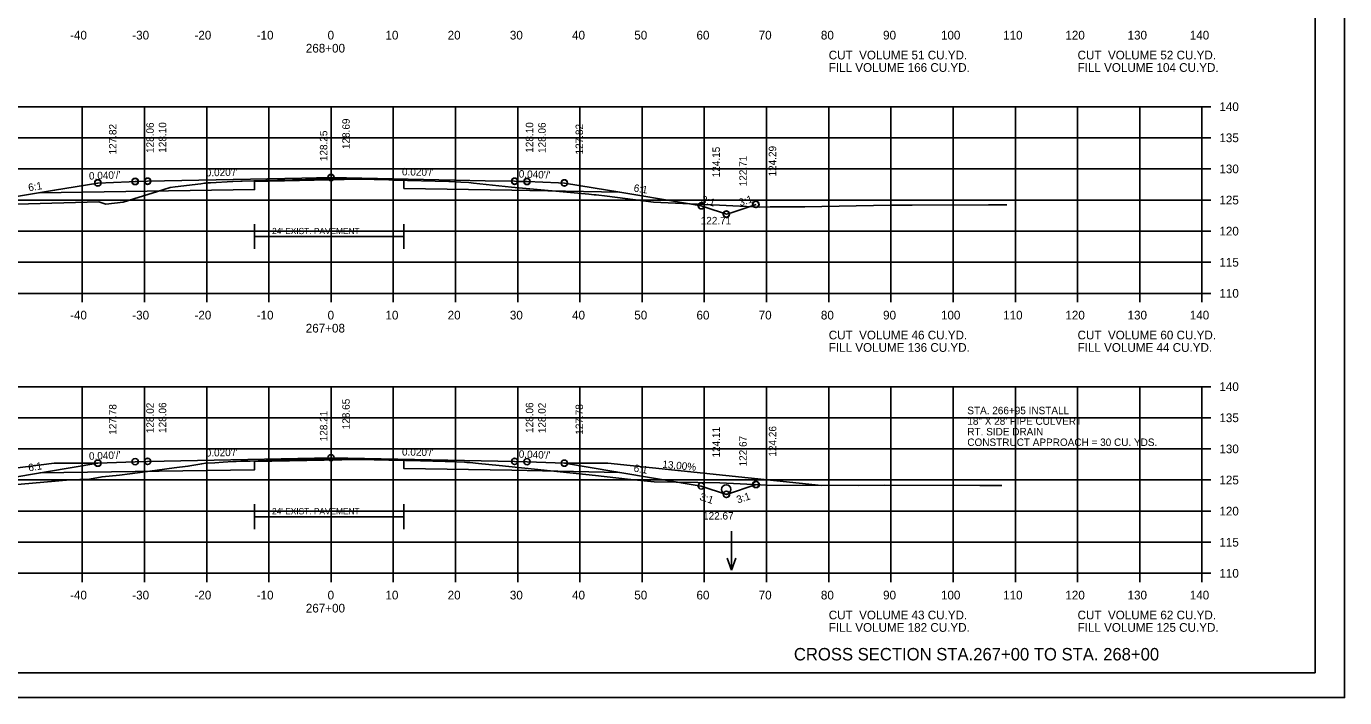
# Model space of a CAD drawing. Extents: x 1175611 to 1176402, y -433344 to -416213.
# Drawn here: x 1175732 to 1175943.9, y -419689.9 to -419582 of the extents above; entities that cross this region are included whole.
import ezdxf

# ---------------------------------------------------------------- set-up
doc = ezdxf.new("R2010")
doc.units = 0
for name, color, linetype in [('Default', 7, 'Continuous'), ('R_Alt Surface', 7, 'Continuous'), ('R_Axis', 7, 'Continuous'), ('R_Axis Annot', 7, 'Continuous'), ('R_Border', 7, 'Continuous'), ('R_Draft', 7, 'Continuous'), ('R_Drive', 7, 'Continuous'), ('R_Exist Surface', 7, 'Continuous'), ('R_Fin Surface', 7, 'Continuous'), ('R_Grid', 7, 'Continuous'), ('R_No Plot', 7, 'Continuous'), ('R_Water', 7, 'Continuous'), ('R_Water Annot', 7, 'Continuous'), ('R_Xsect Elev', 7, 'Continuous'), ('R_Xsect Slope', 7, 'Continuous')]:
    doc.layers.add(name, color=color, linetype=linetype)

msp = doc.modelspace()

# ---------------------------------------------------------------- linework, layer by layer
at = {"layer": 'R_Alt Surface'}
for p, q in [((1175768.67, -419615.79), (1175792.67, -419615.79)), ((1175768.67, -419660.82), (1175792.67, -419660.82))]:
    msp.add_line(p, q, dxfattribs=at)
for points in [[(1175734.17, -419608.74), (1175768.67, -419608.25), (1175768.67, -419606.93), (1175785.47, -419606.59), (1175792.67, -419606.74), (1175792.67, -419608.06), (1175810.04, -419608.32), (1175827.31, -419608.66)], [(1175768.67, -419617.79), (1175768.67, -419613.79)], [(1175792.67, -419617.79), (1175792.67, -419613.79)], [(1175734.17, -419653.77), (1175768.67, -419653.28), (1175768.67, -419651.96), (1175785.47, -419651.63), (1175792.67, -419651.77), (1175792.67, -419653.09), (1175810.04, -419653.35), (1175827.31, -419653.7)], [(1175768.67, -419662.82), (1175768.67, -419658.82)], [(1175792.67, -419662.82), (1175792.67, -419658.82)]]:
    msp.add_lwpolyline(points, dxfattribs=at)
at = {"layer": 'R_Axis'}
for p, q in [((1175920.97, -419624.92), (1175920.97, -419594.92)), ((1175922.37, -419594.92), (1175920.97, -419594.92)), ((1175922.37, -419599.92), (1175920.97, -419599.92)), ((1175922.37, -419604.92), (1175920.97, -419604.92)), ((1175922.37, -419609.92), (1175920.97, -419609.92)), ((1175922.37, -419614.92), (1175920.97, -419614.92)), ((1175922.37, -419619.92), (1175920.97, -419619.92)), ((1175640.97, -419624.92), (1175920.97, -419624.92)), ((1175740.97, -419626.32), (1175740.97, -419624.92)), ((1175750.97, -419626.32), (1175750.97, -419624.92)), ((1175760.97, -419626.32), (1175760.97, -419624.92)), ((1175770.97, -419626.32), (1175770.97, -419624.92)), ((1175780.97, -419626.32), (1175780.97, -419624.92)), ((1175790.97, -419626.32), (1175790.97, -419624.92)), ((1175800.97, -419626.32), (1175800.97, -419624.92)), ((1175810.97, -419626.32), (1175810.97, -419624.92)), ((1175820.97, -419626.32), (1175820.97, -419624.92)), ((1175830.97, -419626.32), (1175830.97, -419624.92)), ((1175840.97, -419626.32), (1175840.97, -419624.92)), ((1175850.97, -419626.32), (1175850.97, -419624.92)), ((1175860.97, -419626.32), (1175860.97, -419624.92)), ((1175870.97, -419626.32), (1175870.97, -419624.92)), ((1175880.97, -419626.32), (1175880.97, -419624.92)), ((1175890.97, -419626.32), (1175890.97, -419624.92)), ((1175900.97, -419626.32), (1175900.97, -419624.92)), ((1175910.97, -419626.32), (1175910.97, -419624.92)), ((1175920.97, -419626.32), (1175920.97, -419624.92)), ((1175922.37, -419624.92), (1175920.97, -419624.92)), ((1175920.97, -419669.92), (1175920.97, -419639.92)), ((1175922.37, -419639.92), (1175920.97, -419639.92)), ((1175922.37, -419644.92), (1175920.97, -419644.92)), ((1175922.37, -419649.92), (1175920.97, -419649.92)), ((1175922.37, -419654.92), (1175920.97, -419654.92)), ((1175922.37, -419659.92), (1175920.97, -419659.92)), ((1175922.37, -419664.92), (1175920.97, -419664.92)), ((1175640.97, -419669.92), (1175920.97, -419669.92)), ((1175740.97, -419671.32), (1175740.97, -419669.92)), ((1175750.97, -419671.32), (1175750.97, -419669.92)), ((1175760.97, -419671.32), (1175760.97, -419669.92)), ((1175770.97, -419671.32), (1175770.97, -419669.92)), ((1175780.97, -419671.32), (1175780.97, -419669.92)), ((1175790.97, -419671.32), (1175790.97, -419669.92)), ((1175800.97, -419671.32), (1175800.97, -419669.92)), ((1175810.97, -419671.32), (1175810.97, -419669.92)), ((1175820.97, -419671.32), (1175820.97, -419669.92)), ((1175830.97, -419671.32), (1175830.97, -419669.92)), ((1175840.97, -419671.32), (1175840.97, -419669.92)), ((1175850.97, -419671.32), (1175850.97, -419669.92)), ((1175860.97, -419671.32), (1175860.97, -419669.92)), ((1175870.97, -419671.32), (1175870.97, -419669.92)), ((1175880.97, -419671.32), (1175880.97, -419669.92)), ((1175890.97, -419671.32), (1175890.97, -419669.92)), ((1175900.97, -419671.32), (1175900.97, -419669.92)), ((1175910.97, -419671.32), (1175910.97, -419669.92)), ((1175920.97, -419671.32), (1175920.97, -419669.92)), ((1175922.37, -419669.92), (1175920.97, -419669.92))]:
    msp.add_line(p, q, dxfattribs=at)
at = {"layer": 'R_Border'}
for q in [(1175939.15, -419480.46), (1175622.97, -419685.92)]:
    msp.add_line((1175939.15, -419685.92), q, dxfattribs=at)
at = {"layer": 'R_Drive'}
for p, q in [((1175736.47, -419652.21), (1175710.88, -419655.53)), ((1175743.47, -419652.21), (1175736.47, -419652.21)), ((1175818.47, -419652.21), (1175825.46, -419652.21)), ((1175825.46, -419652.21), (1175859.83, -419655.78))]:
    msp.add_line(p, q, dxfattribs=at)
at = {"layer": 'R_Exist Surface'}
for points in [[(1175730.43, -419610.6), (1175743.62, -419610.2), (1175744.74, -419610.59), (1175747.53, -419610.29), (1175749.25, -419609.71), (1175753.08, -419608.53), (1175755.08, -419607.91), (1175755.89, -419607.8), (1175760.01, -419607.33), (1175760.64, -419607.22), (1175760.8, -419607.19), (1175761.22, -419607.17), (1175761.59, -419607.14), (1175765.19, -419606.95), (1175766.45, -419606.91), (1175766.52, -419606.9), (1175766.66, -419606.9), (1175772.35, -419606.72), (1175772.48, -419606.72), (1175772.63, -419606.72), (1175776.85, -419606.61), (1175776.96, -419606.61), (1175779.97, -419606.54), (1175780.15, -419606.54), (1175785.12, -419606.57), (1175785.42, -419606.58), (1175790.6, -419606.7), (1175790.71, -419606.7), (1175791.05, -419606.71), (1175799.88, -419606.92), (1175799.92, -419606.92), (1175799.93, -419606.92), (1175800.09, -419606.93), (1175801.84, -419607.03), (1175803.11, -419607.08), (1175803.89, -419607.19), (1175809.95, -419607.87), (1175822.41, -419608.97), (1175823.27, -419609.08), (1175823.59, -419609.09), (1175825.35, -419609.32), (1175832.8, -419610.26), (1175843.39, -419610.76), (1175849.9, -419611.07), (1175851.56, -419611.03), (1175857.11, -419610.99), (1175870.89, -419610.76), (1175874.38, -419610.77), (1175886.68, -419610.67), (1175888.11, -419610.68), (1175889.58, -419610.68)], [(1175728.73, -419655.8), (1175739.02, -419654.9), (1175742.12, -419654.79), (1175744.17, -419654.4), (1175746.97, -419654.13), (1175750.26, -419653.73), (1175755.74, -419652.96), (1175757.95, -419652.71), (1175760.19, -419652.32), (1175760.78, -419652.23), (1175762.29, -419652.14), (1175763.6, -419652.05), (1175765.17, -419651.97), (1175765.72, -419651.94), (1175766.46, -419651.92), (1175767.98, -419651.87), (1175770.47, -419651.79), (1175771.99, -419651.74), (1175773.74, -419651.72), (1175775.59, -419651.68), (1175776.92, -419651.65), (1175778.25, -419651.62), (1175780.4, -419651.57), (1175782.6, -419651.58), (1175786.64, -419651.64), (1175788.93, -419651.69), (1175790.54, -419651.73), (1175795.35, -419651.84), (1175799.29, -419651.93), (1175799.92, -419651.96), (1175799.92, -419651.96), (1175802.4, -419652.07), (1175802.81, -419652.1), (1175803.1, -419652.11), (1175803.28, -419652.13), (1175804.69, -419652.29), (1175807.98, -419652.58), (1175823.49, -419654.19), (1175828.64, -419654.78), (1175832.92, -419655.24), (1175843.46, -419655.39), (1175851.05, -419655.73), (1175865.81, -419655.81), (1175869.87, -419655.75), (1175885.28, -419655.78), (1175885.84, -419655.78), (1175887.83, -419655.78), (1175888.82, -419655.78)]]:
    msp.add_lwpolyline(points, dxfattribs=at)
at = {"layer": 'R_Fin Surface'}
for points in [[(1175723.67, -419610.49), (1175735.2, -419608.57), (1175736.52, -419608.35), (1175743.47, -419607.19), (1175748.51, -419606.99), (1175749.47, -419606.95), (1175749.79, -419606.94), (1175751.47, -419606.91), (1175776.25, -419606.42), (1175780.97, -419606.32), (1175805.75, -419606.82), (1175810.47, -419606.91), (1175810.79, -419606.92), (1175812.47, -419606.95), (1175817.51, -419607.15), (1175818.47, -419607.19), (1175825.42, -419608.35), (1175826.75, -419608.57), (1175838.28, -419610.49), (1175840.47, -419610.86), (1175841.1, -419611.07), (1175844.52, -419612.21), (1175845.26, -419611.96), (1175849.28, -419610.62)], [(1175713.24, -419655.54), (1175717.88, -419657.09), (1175721.47, -419655.89), (1175735.2, -419653.6), (1175743.47, -419652.22), (1175749.47, -419651.98), (1175751.47, -419651.94), (1175780.97, -419651.35), (1175810.47, -419651.94), (1175812.47, -419651.98), (1175818.47, -419652.22), (1175826.75, -419653.6), (1175840.47, -419655.89), (1175844.54, -419657.24), (1175849.33, -419655.65)]]:
    msp.add_lwpolyline(points, dxfattribs=at)
at = {"layer": 'R_Grid'}
for p, q in [((1175640.97, -419594.92), (1175920.97, -419594.92)), ((1175740.97, -419624.92), (1175740.97, -419594.92)), ((1175750.97, -419624.92), (1175750.97, -419594.92)), ((1175760.97, -419624.92), (1175760.97, -419594.92)), ((1175770.97, -419624.92), (1175770.97, -419594.92)), ((1175780.97, -419624.92), (1175780.97, -419594.92)), ((1175790.97, -419624.92), (1175790.97, -419594.92)), ((1175800.97, -419624.92), (1175800.97, -419594.92)), ((1175810.97, -419624.92), (1175810.97, -419594.92)), ((1175820.97, -419624.92), (1175820.97, -419594.92)), ((1175830.97, -419624.92), (1175830.97, -419594.92)), ((1175840.97, -419624.92), (1175840.97, -419594.92)), ((1175850.97, -419624.92), (1175850.97, -419594.92)), ((1175860.97, -419624.92), (1175860.97, -419594.92)), ((1175870.97, -419624.92), (1175870.97, -419594.92)), ((1175880.97, -419624.92), (1175880.97, -419594.92)), ((1175890.97, -419624.92), (1175890.97, -419594.92)), ((1175900.97, -419624.92), (1175900.97, -419594.92)), ((1175910.97, -419624.92), (1175910.97, -419594.92)), ((1175920.97, -419624.92), (1175920.97, -419594.92)), ((1175640.97, -419599.92), (1175920.97, -419599.92)), ((1175640.97, -419604.92), (1175920.97, -419604.92)), ((1175640.97, -419609.92), (1175920.97, -419609.92)), ((1175640.97, -419614.92), (1175920.97, -419614.92)), ((1175640.97, -419619.92), (1175920.97, -419619.92)), ((1175640.97, -419624.92), (1175920.97, -419624.92)), ((1175640.97, -419639.92), (1175920.97, -419639.92)), ((1175740.97, -419669.92), (1175740.97, -419639.92)), ((1175750.97, -419669.92), (1175750.97, -419639.92)), ((1175760.97, -419669.92), (1175760.97, -419639.92)), ((1175770.97, -419669.92), (1175770.97, -419639.92)), ((1175780.97, -419669.92), (1175780.97, -419639.92)), ((1175790.97, -419669.92), (1175790.97, -419639.92)), ((1175800.97, -419669.92), (1175800.97, -419639.92)), ((1175810.97, -419669.92), (1175810.97, -419639.92)), ((1175820.97, -419669.92), (1175820.97, -419639.92)), ((1175830.97, -419669.92), (1175830.97, -419639.92)), ((1175840.97, -419669.92), (1175840.97, -419639.92)), ((1175850.97, -419669.92), (1175850.97, -419639.92)), ((1175860.97, -419669.92), (1175860.97, -419639.92)), ((1175870.97, -419669.92), (1175870.97, -419639.92)), ((1175880.97, -419669.92), (1175880.97, -419639.92)), ((1175890.97, -419669.92), (1175890.97, -419639.92)), ((1175900.97, -419669.92), (1175900.97, -419639.92)), ((1175910.97, -419669.92), (1175910.97, -419639.92)), ((1175920.97, -419669.92), (1175920.97, -419639.92)), ((1175640.97, -419644.92), (1175920.97, -419644.92)), ((1175640.97, -419649.92), (1175920.97, -419649.92)), ((1175640.97, -419654.92), (1175920.97, -419654.92)), ((1175640.97, -419659.92), (1175920.97, -419659.92)), ((1175640.97, -419664.92), (1175920.97, -419664.92)), ((1175640.97, -419669.92), (1175920.97, -419669.92))]:
    msp.add_line(p, q, dxfattribs=at)
at = {"layer": 'R_No Plot'}
msp.add_line((1175610.57, -419689.9), (1175943.91, -419689.9), dxfattribs=at)
msp.add_lwpolyline([(1175610.57, -419476.56), (1175943.91, -419476.56), (1175943.91, -419689.9), (1175610.57, -419689.9)], close=True, dxfattribs=at)
for centre in [(1175743.47, -419607.16), (1175749.47, -419606.92), (1175749.47, -419606.95), (1175751.47, -419606.88), (1175751.47, -419606.91), (1175780.97, -419606.29), (1175780.97, -419606.32), (1175810.47, -419606.88), (1175810.47, -419606.91), (1175812.47, -419606.92), (1175812.47, -419606.95), (1175818.47, -419607.16), (1175743.47, -419607.19), (1175818.47, -419607.19), (1175840.47, -419610.83), (1175840.47, -419610.86), (1175849.22, -419610.61), (1175849.28, -419610.62), (1175849.28, -419610.62), (1175844.52, -419612.18), (1175844.52, -419612.21), (1175844.52, -419612.21), (1175780.97, -419651.34), (1175780.97, -419651.35), (1175743.47, -419652.21), (1175743.47, -419652.22), (1175749.47, -419651.97), (1175749.47, -419651.98), (1175751.47, -419651.93), (1175751.47, -419651.94), (1175810.47, -419651.93), (1175810.47, -419651.94), (1175812.47, -419651.97), (1175812.47, -419651.98), (1175818.47, -419652.21), (1175818.47, -419652.22), (1175840.47, -419655.87), (1175840.47, -419655.89), (1175849.24, -419655.64), (1175849.33, -419655.65), (1175849.33, -419655.65), (1175844.5, -419657.22), (1175844.54, -419657.24), (1175844.54, -419657.24)]:
    msp.add_circle(centre, 0.5, dxfattribs=at)
at = {"layer": 'R_Water'}
msp.add_circle((1175844.5, -419656.44), 0.75, dxfattribs=at)
at = {"layer": 'R_Water Annot'}
for p, q in [((1175845.36, -419663.14), (1175845.36, -419669.43)), ((1175845.36, -419669.43), (1175844.66, -419667.5)), ((1175845.36, -419669.43), (1175846.06, -419667.5))]:
    msp.add_line(p, q, dxfattribs=at)

# ---------------------------------------------------------------- texts
at = {"layer": 'Default'}
for s, p in [('CUT  VOLUME 51 CU.YD.', (1175860.97, -419587.32)), ('CUT  VOLUME 52 CU.YD.', (1175900.97, -419587.32)), ('FILL VOLUME 166 CU.YD.', (1175860.97, -419589.32)), ('FILL VOLUME 104 CU.YD.', (1175900.97, -419589.32)), ('CUT  VOLUME 46 CU.YD.', (1175860.97, -419632.32)), ('CUT  VOLUME 60 CU.YD.', (1175900.97, -419632.32)), ('FILL VOLUME 136 CU.YD.', (1175860.97, -419634.32)), ('FILL VOLUME 44 CU.YD.', (1175900.97, -419634.32)), ('CUT  VOLUME 43 CU.YD.', (1175860.97, -419677.32)), ('CUT  VOLUME 62 CU.YD.', (1175900.97, -419677.32)), ('FILL VOLUME 182 CU.YD.', (1175860.97, -419679.32)), ('FILL VOLUME 125 CU.YD.', (1175900.97, -419679.32))]:
    msp.add_text(s, height=1.4, dxfattribs=at).set_placement(p)
at = {"layer": 'R_Alt Surface'}
for p in [(1175771.48, -419615.4), (1175771.48, -419660.44)]:
    msp.add_text("24' EXIST. PAVEMENT", height=1, dxfattribs=at).set_placement(p)
at = {"layer": 'R_Axis Annot'}
for s, p in [('-40', (1175739.01, -419584.12)), ('-30', (1175749.01, -419584.12)), ('-20', (1175759.01, -419584.12)), ('-10', (1175769.01, -419584.12)), ('0', (1175780.41, -419584.12)), ('10', (1175789.71, -419584.12)), ('20', (1175799.71, -419584.12)), ('30', (1175809.71, -419584.12)), ('40', (1175819.71, -419584.12)), ('50', (1175829.71, -419584.12)), ('60', (1175839.71, -419584.12)), ('70', (1175849.71, -419584.12)), ('80', (1175859.71, -419584.12)), ('90', (1175869.71, -419584.12)), ('100', (1175879.01, -419584.12)), ('110', (1175889.01, -419584.12)), ('120', (1175899.01, -419584.12)), ('130', (1175909.01, -419584.12)), ('140', (1175919.01, -419584.12)), ('268+00', (1175776.91, -419586.22)), ('140', (1175923.77, -419595.62)), ('135', (1175923.77, -419600.62)), ('130', (1175923.77, -419605.62)), ('125', (1175923.77, -419610.62)), ('120', (1175923.77, -419615.62)), ('115', (1175923.77, -419620.62)), ('110', (1175923.77, -419625.62)), ('-40', (1175739.01, -419629.12)), ('-30', (1175749.01, -419629.12)), ('-20', (1175759.01, -419629.12)), ('-10', (1175769.01, -419629.12)), ('0', (1175780.41, -419629.12)), ('10', (1175789.71, -419629.12)), ('20', (1175799.71, -419629.12)), ('30', (1175809.71, -419629.12)), ('40', (1175819.71, -419629.12)), ('50', (1175829.71, -419629.12)), ('60', (1175839.71, -419629.12)), ('70', (1175849.71, -419629.12)), ('80', (1175859.71, -419629.12)), ('90', (1175869.71, -419629.12)), ('100', (1175879.01, -419629.12)), ('110', (1175889.01, -419629.12)), ('120', (1175899.01, -419629.12)), ('130', (1175909.01, -419629.12)), ('140', (1175919.01, -419629.12)), ('267+08', (1175776.9, -419631.22)), ('140', (1175923.77, -419640.62)), ('135', (1175923.77, -419645.62)), ('130', (1175923.77, -419650.62)), ('125', (1175923.77, -419655.62)), ('120', (1175923.77, -419660.62)), ('115', (1175923.77, -419665.62)), ('110', (1175923.77, -419670.62)), ('-40', (1175739.01, -419674.12)), ('-30', (1175749.01, -419674.12)), ('-20', (1175759.01, -419674.12)), ('-10', (1175769.01, -419674.12)), ('0', (1175780.41, -419674.12)), ('10', (1175789.71, -419674.12)), ('20', (1175799.71, -419674.12)), ('30', (1175809.71, -419674.12)), ('40', (1175819.71, -419674.12)), ('50', (1175829.71, -419674.12)), ('60', (1175839.71, -419674.12)), ('70', (1175849.71, -419674.12)), ('80', (1175859.71, -419674.12)), ('90', (1175869.71, -419674.12)), ('100', (1175879.01, -419674.12)), ('110', (1175889.01, -419674.12)), ('120', (1175899.01, -419674.12)), ('130', (1175909.01, -419674.12)), ('140', (1175919.01, -419674.12)), ('267+00', (1175776.91, -419676.22))]:
    msp.add_text(s, height=1.4, dxfattribs=at).set_placement(p)
at = {"layer": 'R_Draft'}
msp.add_text('CROSS SECTION STA.267+00 TO STA. 268+00', height=2, dxfattribs=at).set_placement((1175855.37, -419683.92))
at = {"layer": 'R_Drive'}
msp.add_text('13.00%', height=1.2, rotation=354.8695, dxfattribs=at).set_placement((1175834.18, -419652.96))
at = {"layer": 'R_Water Annot'}
for s, p in [('STA. 266+95 INSTALL', (1175883.25, -419644.35)), ('18" X 28\' PIPE CULVERT', (1175883.25, -419646.05)), ('RT. SIDE DRAIN ', (1175883.25, -419647.75)), ('CONSTRUCT APPROACH = 30 CU. YDS.', (1175883.25, -419649.45))]:
    msp.add_text(s, height=1.2, dxfattribs=at).set_placement(p)
at = {"layer": 'R_Xsect Elev'}
for s, p in [('127.82', (1175746.47, -419602.6)), ('128.06', (1175752.47, -419602.36)), ('128.10', (1175754.47, -419602.32)), ('128.69', (1175783.97, -419601.73)), ('128.10', (1175813.47, -419602.32)), ('128.06', (1175815.47, -419602.36)), ('127.82', (1175821.47, -419602.6)), ('128.25', (1175780.37, -419603.67)), ('124.15', (1175843.47, -419606.27)), ('124.29', (1175852.53, -419606.13)), ('122.71', (1175847.79, -419607.71)), ('128.02', (1175752.47, -419647.4)), ('128.06', (1175754.47, -419647.36)), ('128.65', (1175783.97, -419646.77)), ('128.06', (1175813.47, -419647.36)), ('128.02', (1175815.47, -419647.4)), ('127.78', (1175746.47, -419647.64)), ('128.21', (1175780.37, -419648.7)), ('127.78', (1175821.47, -419647.64)), ('124.11', (1175843.47, -419651.31)), ('124.26', (1175852.54, -419651.16)), ('122.67', (1175847.78, -419652.74))]:
    msp.add_text(s, height=1.2, rotation=90, dxfattribs=at).set_placement(p)
for s, p in [('122.71', (1175840.39, -419613.83)), ('122.67', (1175840.77, -419661.28))]:
    msp.add_text(s, height=1.2, dxfattribs=at).set_placement(p)
at = {"layer": 'R_Xsect Slope'}
for s, rotation, p in [("0.040'/'", 2.2906, (1175742.07, -419606.65)), ("0.020'/'", 1.1458, (1175760.83, -419606.12)), ("0.020'/'", 358.8542, (1175792.36, -419605.95)), ("0.040'/'", 357.7094, (1175811.12, -419606.3)), ('6:1', 9.4623, (1175732.39, -419608.53)), ('6:1', 350.5377, (1175829.55, -419608.53)), ('3:1', 341.5651, (1175840.36, -419610.29)), ('3:1', 18.4349, (1175846.74, -419610.94)), ("0.040'/'", 2.2906, (1175742.07, -419651.68)), ("0.020'/'", 1.1458, (1175760.83, -419651.16)), ("0.020'/'", 358.8542, (1175792.36, -419650.98)), ("0.040'/'", 357.7094, (1175811.12, -419651.33)), ('6:1', 9.4623, (1175732.39, -419653.56)), ('6:1', 350.5377, (1175829.55, -419653.56)), ('3:1', 341.5651, (1175840.1, -419658.08)), ('3:1', 18.4349, (1175846.37, -419658.7))]:
    msp.add_text(s, height=1.2, rotation=rotation, dxfattribs=at).set_placement(p)

doc.saveas('drawing.dxf')
